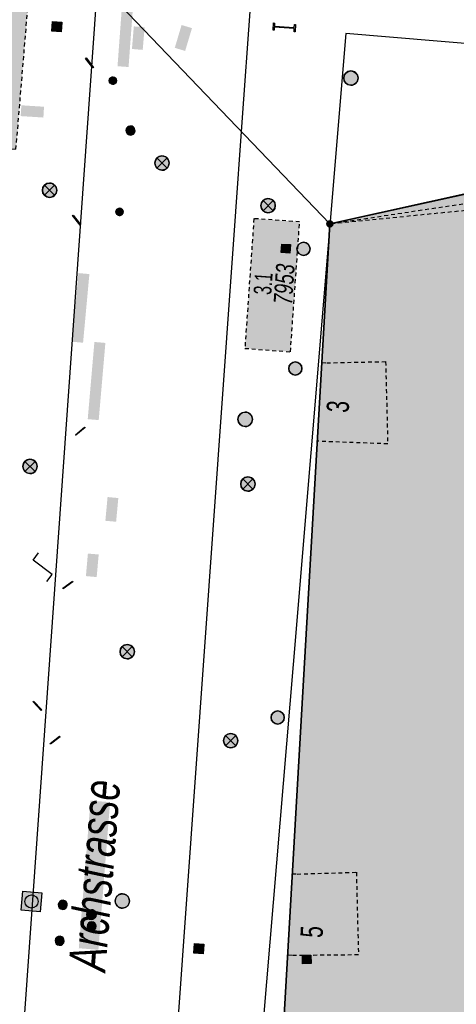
# Model space of a CAD drawing. Header units: metres. Extents: x 2695560 to 2696939, y 1260491 to 1262050.
# Tile 985 of 1005: x 2696827 to 2696850, y 1261603 to 1261655. Entities that reach past the tile are written whole.
import ezdxf

# ---------------------------------------------------------------- set-up
doc = ezdxf.new("R2010")
doc.units = ezdxf.units.M
doc.linetypes.add('AUSGEZOGEN', pattern=[0])
doc.linetypes.add('VERDECKT2_S2', pattern=[0.36, 0.2, -0.16])
for name, color, linetype in [('XR$1$AV_Flächen (EO)', 7, 'AUSGEZOGEN'), ('XR$1$AV_Gebäudeflächen (BB)', 7, 'AUSGEZOGEN'), ('XR$1$AV_Gebäudeflächen (EO)', 7, 'AUSGEZOGEN'), ('XR$1$AV_Grenzpunkte', 7, 'AUSGEZOGEN'), ('XR$1$AV_Haus-Nr.', 7, 'AUSGEZOGEN'), ('XR$1$AV_Linien (BB)', 7, 'AUSGEZOGEN'), ('XR$1$AV_Linien (EO)', 7, 'AUSGEZOGEN'), ('XR$1$AV_Strassennamen', 7, 'AUSGEZOGEN'), ('XR$1$AV_Versicherung-Nr.', 7, 'AUSGEZOGEN'), ('XR$1$AW_LK_Schachtdeckel', 24, 'AUSGEZOGEN'), ('XR$1$AW_LK_Zwischenpunkt', 24, 'AUSGEZOGEN'), ('XR$1$EW_LK_Bauwerk', 1, 'AUSGEZOGEN'), ('XR$1$EW_LK_Knoten', 1, 'AUSGEZOGEN'), ('XR$1$GA_LK_Absperrarmatur', 32, 'AUSGEZOGEN'), ('XR$1$Liegenschaftsgrenzen', 7, 'AUSGEZOGEN'), ('XR$1$PFAV', 255, 'AUSGEZOGEN'), ('XR$1$PFAW', 255, 'AUSGEZOGEN'), ('XR$1$PFEW', 255, 'AUSGEZOGEN'), ('XR$1$PFGA', 255, 'AUSGEZOGEN'), ('XR$1$PFWA', 255, 'AUSGEZOGEN'), ('XR$1$RAEW', 8, 'AUSGEZOGEN'), ('XR$1$RP_Abstandslinie', 7, 'AUSGEZOGEN'), ('XR$1$WA_LK_Absperrarmatur', 171, 'AUSGEZOGEN')]:
    doc.layers.add(name, color=color, linetype=linetype)
doc.styles.add('ARIAL', font='arial.ttf')

# ---------------------------------------------------------------- blocks, each defined once
blk = doc.blocks.new('COMPLEXOBJECT_761')
at = {"layer": 'XR$1$AV_Linien (BB)', "color": 7, "linetype": 'AUSGEZOGEN', "transparency": 33554687}
blk.add_line((6839.157, 11670.038), (6837.663, 11648.875), dxfattribs=at)
blk.add_arc((6849.165, 11669.774), 10.011, 131.3629, 178.4909, dxfattribs=at)
blk = doc.blocks.new('COMPLEXOBJECT_778')
at = {"layer": 'XR$1$AV_Linien (BB)', "color": 7, "linetype": 'AUSGEZOGEN', "transparency": 33554687}
blk.add_lwpolyline([(6824.048, 11570.749), (6829.363, 11645.626), (6830.156, 11656.709)], dxfattribs=at)
blk = doc.blocks.new('COMPLEXOBJECT_837')
at = {"layer": 'XR$1$AV_Flächen (EO)', "color": 7, "linetype": 'AUSGEZOGEN', "transparency": 33554687}
blk.add_arc((6691.088, 11227.911), 471.2, 64.46766, 71.30347, dxfattribs=at)
blk = doc.blocks.new('BWAV20')
at = {"true_color": 0x000000, "transparency": 33554687}
blk.add_hatch(color=18, dxfattribs=at).paths.add_polyline_path([(0.17, 0), (0.16, 0.03), (0.15, 0.07), (0.14, 0.1), (0.11, 0.12), (0.09, 0.14), (0.06, 0.16), (0.03, 0.16), (-0.01, 0.17), (-0.04, 0.16), (-0.07, 0.15), (-0.1, 0.13), (-0.13, 0.11), (-0.15, 0.08), (-0.16, 0.05), (-0.17, 0.02), (-0.17, -0.02), (-0.16, -0.05), (-0.15, -0.08), (-0.13, -0.11), (-0.1, -0.13), (-0.07, -0.15), (-0.04, -0.16), (-0.01, -0.17), (0.03, -0.16), (0.06, -0.16), (0.09, -0.14), (0.11, -0.12), (0.14, -0.1), (0.15, -0.07), (0.16, -0.03)])
at = {"layer": 'XR$1$PFAV', "transparency": 33554687}
blk.add_hatch(color=7, dxfattribs=at).paths.add_polyline_path([(0.5, 0), (0.49, 0.1), (0.46, 0.2), (0.41, 0.29), (0.34, 0.36), (0.26, 0.42), (0.17, 0.47), (0.08, 0.49), (-0.03, 0.5), (-0.13, 0.48), (-0.22, 0.45), (-0.31, 0.4), (-0.38, 0.33), (-0.44, 0.24), (-0.48, 0.15), (-0.5, 0.05), (-0.5, -0.05), (-0.48, -0.15), (-0.44, -0.24), (-0.38, -0.33), (-0.31, -0.4), (-0.22, -0.45), (-0.13, -0.48), (-0.03, -0.5), (0.08, -0.49), (0.17, -0.47), (0.26, -0.42), (0.34, -0.36), (0.41, -0.29), (0.46, -0.2), (0.49, -0.1)])
blk = doc.blocks.new('BAW2092')
at = {"true_color": 0x000000, "transparency": 33554687}
blk.add_hatch(color=18, dxfattribs=at).paths.add_polyline_path([(-0.03, 0.5), (-0.03, -0.5), (0.03, -0.5), (0.03, 0.5)])
at = {"transparency": 33554687}
blk.add_lwpolyline([(-0.03, 0.5), (0.03, 0.5), (0.03, -0.5), (-0.03, -0.5), (-0.03, 0.5)], close=True, dxfattribs=at)
blk = doc.blocks.new('BAW2093')
at = {"transparency": 33554687}
blk.add_lwpolyline([(-0.375, -0.5), (0, -0.5), (0, 0.5), (0.375, 0.5)], dxfattribs=at)
blk = doc.blocks.new('BAW2087')
at = {"lineweight": 25, "true_color": 0x000000, "transparency": 33554687}
h = blk.add_hatch(color=18, dxfattribs=at)
h.paths.add_polyline_path([(-0.5, 0.5), (-0.5, -0.5), (0.5, -0.5), (0.5, 0.5)])
h.paths.add_polyline_path([(0.337, -0.069), (0.316, -0.136), (0.282, -0.196), (0.237, -0.249), (0.182, -0.292), (0.119, -0.322), (0.052, -0.34), (-0.017, -0.343), (-0.086, -0.333), (-0.151, -0.309), (-0.21, -0.272), (-0.261, -0.224), (-0.301, -0.167), (-0.328, -0.103), (-0.342, -0.035), (-0.342, 0.035), (-0.328, 0.103), (-0.301, 0.167), (-0.261, 0.224), (-0.21, 0.272), (-0.151, 0.309), (-0.086, 0.333), (-0.017, 0.343), (0.052, 0.34), (0.119, 0.322), (0.182, 0.292), (0.237, 0.249), (0.282, 0.196), (0.316, 0.136), (0.337, 0.069), (0.344, 0)], flags=16)
at = {"layer": 'XR$1$PFAW', "lineweight": 25, "transparency": 33554687}
blk.add_hatch(color=7, dxfattribs=at).paths.add_polyline_path([(0.344, 0), (0.337, 0.069), (0.316, 0.136), (0.282, 0.196), (0.237, 0.249), (0.182, 0.292), (0.119, 0.322), (0.052, 0.34), (-0.017, 0.343), (-0.086, 0.333), (-0.151, 0.309), (-0.21, 0.272), (-0.261, 0.224), (-0.301, 0.167), (-0.328, 0.103), (-0.342, 0.035), (-0.342, -0.035), (-0.328, -0.103), (-0.301, -0.167), (-0.261, -0.224), (-0.21, -0.272), (-0.151, -0.309), (-0.086, -0.333), (-0.017, -0.343), (0.052, -0.34), (0.119, -0.322), (0.182, -0.292), (0.237, -0.249), (0.282, -0.196), (0.316, -0.136), (0.337, -0.069)])
at = {"lineweight": 25, "transparency": 33554687}
for p, q in [((-0.5, 0.5, 0.993), (0.5, 0.5, 0.993)), ((-0.5, -0.5, 0.993), (-0.5, 0.5, 0.993)), ((0.5, 0.5, 0.993), (0.5, -0.5, 0.993)), ((0.5, -0.5, 0.993), (-0.5, -0.5, 0.993))]:
    blk.add_line(p, q, dxfattribs=at)
blk.add_circle((0, 0), 0.344, dxfattribs=at)
at = {"layer": 'XR$1$PFAW', "lineweight": 25, "transparency": 33554687}
blk.add_line((-0.5, 0.5), (0.5, 0.5), dxfattribs=at)
at = {"layer": 'XR$1$PFAW', "color": 31, "lineweight": 25, "transparency": 33554687}
for p, q in [((-0.5, -0.5), (-0.5, 0.5)), ((0.5, 0.5), (0.5, -0.5)), ((0.5, -0.5), (-0.5, -0.5))]:
    blk.add_line(p, q, dxfattribs=at)
at = {"layer": 'XR$1$PFAW', "lineweight": 25, "transparency": 33554687}
blk.add_circle((0, 0), 0.344, dxfattribs=at)
blk = doc.blocks.new('BAW2082')
at = {"layer": 'XR$1$PFAW', "transparency": 33554687}
blk.add_hatch(color=7, dxfattribs=at).paths.add_polyline_path([(0.509, -0.003), (0.499, 0.098), (0.469, 0.194), (0.42, 0.283), (0.354, 0.359), (0.274, 0.421), (0.183, 0.466), (0.085, 0.491), (-0.016, 0.496), (-0.116, 0.481), (-0.211, 0.446), (-0.297, 0.392), (-0.37, 0.323), (-0.428, 0.24), (-0.468, 0.147), (-0.488, 0.047), (-0.488, -0.054), (-0.468, -0.153), (-0.428, -0.246), (-0.37, -0.329), (-0.297, -0.398), (-0.211, -0.452), (-0.116, -0.487), (-0.016, -0.502), (0.085, -0.497), (0.183, -0.472), (0.274, -0.427), (0.354, -0.366), (0.42, -0.289), (0.469, -0.2), (0.499, -0.104)])
at = {"transparency": 33554687}
for start, end in [(91.19481, 268.80519), (268.80519, 91.19481)]:
    blk.add_arc((0.01, 0), 0.5, start, end, dxfattribs=at)
at = {"layer": 'XR$1$PFAW', "transparency": 33554687}
blk.add_circle((0.009, -0.003), 0.5, dxfattribs=at)
blk = doc.blocks.new('BAW2089')
at = {"layer": 'XR$1$PFAW', "transparency": 33554687}
blk.add_hatch(color=7, dxfattribs=at).paths.add_polyline_path([(-0.5, 0.5), (-0.5, -0.5), (0.5, -0.5), (0.5, 0.5)])
at = {"transparency": 33554687}
blk.add_lwpolyline([(-0.5, 0.5), (0.5, 0.5), (0.5, -0.5), (-0.5, -0.5), (-0.5, 0.5)], close=True, dxfattribs=at)
at = {"layer": 'XR$1$PFAW', "transparency": 33554687}
blk.add_lwpolyline([(-0.5, 0.5), (0.5, 0.5), (0.5, -0.5), (-0.5, -0.5), (-0.5, 0.5)], close=True, dxfattribs=at)
blk = doc.blocks.new('BAW2088')
at = {"layer": 'XR$1$PFAW', "transparency": 33554687}
blk.add_hatch(color=253, dxfattribs=at).paths.add_polyline_path([(0.51, 0), (0.5, 0.101), (0.47, 0.197), (0.421, 0.286), (0.355, 0.362), (0.275, 0.424), (0.184, 0.469), (0.086, 0.494), (-0.015, 0.499), (-0.115, 0.484), (-0.21, 0.449), (-0.296, 0.395), (-0.369, 0.326), (-0.427, 0.243), (-0.467, 0.15), (-0.487, 0.051), (-0.487, -0.051), (-0.467, -0.15), (-0.427, -0.243), (-0.369, -0.326), (-0.296, -0.395), (-0.21, -0.449), (-0.115, -0.484), (-0.015, -0.499), (0.086, -0.494), (0.184, -0.469), (0.275, -0.424), (0.355, -0.362), (0.421, -0.286), (0.47, -0.197), (0.5, -0.101)])
at = {"transparency": 33554687}
for start, end in [(91.19481, 268.80519), (268.80519, 91.19481)]:
    blk.add_arc((0.01, 0), 0.5, start, end, dxfattribs=at)
at = {"layer": 'XR$1$PFAW', "transparency": 33554687}
blk.add_circle((0.01, 0), 0.5, dxfattribs=at)
blk = doc.blocks.new('BWA965')
at = {"layer": 'XR$1$PFWA', "transparency": 33554687}
blk.add_hatch(color=7, dxfattribs=at).paths.add_polyline_path([(0, 0.5), (-0.05, 0.5), (-0.1, 0.49), (-0.15, 0.48), (-0.2, 0.46), (-0.24, 0.44), (-0.29, 0.41), (-0.33, 0.38), (-0.36, 0.34), (-0.4, 0.31), (-0.42, 0.26), (-0.45, 0.22), (-0.47, 0.17), (-0.48, 0.13), (-0.49, 0.08), (-0.5, 0.03), (-0.5, -0.03), (-0.49, -0.08), (-0.48, -0.13), (-0.47, -0.17), (-0.45, -0.22), (-0.42, -0.26), (-0.4, -0.31), (-0.36, -0.34), (-0.33, -0.38), (-0.29, -0.41), (-0.24, -0.44), (-0.2, -0.46), (-0.15, -0.48), (-0.1, -0.49), (-0.05, -0.5), (0, -0.5), (0.05, -0.5), (0.1, -0.49), (0.15, -0.48), (0.2, -0.46), (0.24, -0.44), (0.29, -0.41), (0.33, -0.38), (0.36, -0.34), (0.4, -0.31), (0.42, -0.26), (0.45, -0.22), (0.47, -0.17), (0.48, -0.13), (0.49, -0.08), (0.5, -0.03), (0.5, 0.03), (0.49, 0.08), (0.48, 0.13), (0.47, 0.17), (0.45, 0.22), (0.42, 0.26), (0.4, 0.31), (0.36, 0.34), (0.33, 0.38), (0.29, 0.41), (0.24, 0.44), (0.2, 0.46), (0.15, 0.48), (0.1, 0.49), (0.05, 0.5)])
at = {"transparency": 33554687}
blk.add_line((0, 0.5), (0, -0.5), dxfattribs=at)
for start, end in [(90, 270), (270, 90)]:
    blk.add_arc((0, 0), 0.5, start, end, dxfattribs=at)
blk = doc.blocks.new('BWA2012')
at = {"layer": 'XR$1$PFWA', "transparency": 33554687}
blk.add_hatch(color=7, dxfattribs=at).paths.add_polyline_path([(0.5, 0), (0.49, 0.1), (0.46, 0.2), (0.41, 0.29), (0.34, 0.36), (0.26, 0.42), (0.17, 0.47), (0.08, 0.49), (-0.03, 0.5), (-0.13, 0.48), (-0.22, 0.45), (-0.31, 0.4), (-0.38, 0.33), (-0.44, 0.24), (-0.48, 0.15), (-0.5, 0.05), (-0.5, -0.05), (-0.48, -0.15), (-0.44, -0.24), (-0.38, -0.33), (-0.31, -0.4), (-0.22, -0.45), (-0.13, -0.48), (-0.03, -0.5), (0.08, -0.49), (0.17, -0.47), (0.26, -0.42), (0.34, -0.36), (0.41, -0.29), (0.46, -0.2), (0.49, -0.1)])
at = {"transparency": 33554687}
blk.add_line((0.35, 0.35), (-0.35, -0.35), dxfattribs=at)
for start, end in [(45, 225), (225, 45)]:
    blk.add_arc((0, 0), 0.5, start, end, dxfattribs=at)
at = {"layer": 'XR$1$PFWA', "transparency": 33554687}
blk.add_circle((0, 0), 0.5, dxfattribs=at)
blk = doc.blocks.new('BGA965')
at = {"layer": 'XR$1$PFGA', "transparency": 33554687}
blk.add_hatch(color=7, dxfattribs=at).paths.add_polyline_path([(0.5, 0), (0.49, 0.1), (0.46, 0.2), (0.41, 0.29), (0.34, 0.36), (0.26, 0.42), (0.17, 0.47), (0.08, 0.49), (-0.03, 0.5), (-0.13, 0.48), (-0.22, 0.45), (-0.31, 0.4), (-0.38, 0.33), (-0.44, 0.24), (-0.48, 0.15), (-0.5, 0.05), (-0.5, -0.05), (-0.48, -0.15), (-0.44, -0.24), (-0.38, -0.33), (-0.31, -0.4), (-0.22, -0.45), (-0.13, -0.48), (-0.03, -0.5), (0.08, -0.49), (0.17, -0.47), (0.26, -0.42), (0.34, -0.36), (0.41, -0.29), (0.46, -0.2), (0.49, -0.1)])
at = {"color": 32, "transparency": 33554687}
blk.add_line((0, 0.5), (0, -0.5), dxfattribs=at)
for start, end in [(90, 270), (270, 90)]:
    blk.add_arc((0, 0), 0.5, start, end, dxfattribs=at)
at = {"layer": 'XR$1$PFGA', "transparency": 33554687}
blk.add_circle((0, 0), 0.5, dxfattribs=at)
blk = doc.blocks.new('BEWLP2574')
at = {"layer": 'XR$1$PFEW', "transparency": 33554687}
blk.add_hatch(color=7, dxfattribs=at).paths.add_polyline_path([(-0.5, 0), (-0.497, -0.051), (-0.489, -0.101), (-0.477, -0.15), (-0.459, -0.198), (-0.437, -0.243), (-0.41, -0.286), (-0.379, -0.326), (-0.344, -0.363), (-0.306, -0.396), (-0.264, -0.425), (-0.22, -0.449), (-0.173, -0.469), (-0.125, -0.485), (-0.075, -0.495), (-0.025, -0.5), (0.026, -0.5), (0.076, -0.495), (0.126, -0.485), (0.174, -0.469), (0.221, -0.449), (0.265, -0.425), (0.306, -0.396), (0.345, -0.363), (0.38, -0.326), (0.411, -0.286), (0.437, -0.243), (0.46, -0.198), (0.477, -0.15), (0.49, -0.101), (0.498, -0.051), (0.5, 0), (0.498, 0.05), (0.49, 0.1), (0.477, 0.149), (0.46, 0.197), (0.437, 0.242), (0.411, 0.285), (0.38, 0.325), (0.345, 0.362), (0.306, 0.395), (0.265, 0.424), (0.221, 0.448), (0.174, 0.468), (0.126, 0.484), (0.076, 0.494), (0.026, 0.499), (-0.025, 0.499), (-0.075, 0.494), (-0.125, 0.484), (-0.173, 0.468), (-0.22, 0.448), (-0.264, 0.424), (-0.306, 0.395), (-0.344, 0.362), (-0.379, 0.325), (-0.41, 0.285), (-0.437, 0.242), (-0.459, 0.197), (-0.477, 0.149), (-0.489, 0.1), (-0.497, 0.05)])
at = {"color": 1, "transparency": 33554687}
for start, end in [(90, 180), (0, 90), (180, 270), (270, 0)]:
    blk.add_arc((0, 0), 0.5, start, end, dxfattribs=at)
at = {"layer": 'XR$1$PFEW', "transparency": 33554687}
blk.add_circle((0, 0), 0.5, dxfattribs=at)
blk = doc.blocks.new('BEWLP2549_S')
at = {"layer": 'XR$1$PFEW', "transparency": 33554687}
blk.add_hatch(color=7, dxfattribs=at).paths.add_polyline_path([(0.5, 0), (0.49, 0.101), (0.459, 0.197), (0.41, 0.286), (0.344, 0.362), (0.264, 0.424), (0.174, 0.469), (0.076, 0.494), (-0.025, 0.499), (-0.125, 0.484), (-0.22, 0.449), (-0.306, 0.395), (-0.379, 0.326), (-0.437, 0.243), (-0.477, 0.15), (-0.497, 0.051), (-0.497, -0.051), (-0.477, -0.15), (-0.437, -0.243), (-0.379, -0.326), (-0.306, -0.395), (-0.22, -0.449), (-0.125, -0.484), (-0.025, -0.499), (0.076, -0.494), (0.174, -0.469), (0.264, -0.424), (0.344, -0.362), (0.41, -0.286), (0.459, -0.197), (0.49, -0.101)])
at = {"color": 1, "transparency": 33554687}
for p, q in [((0.354, -0.354), (-0.354, 0.354)), ((-0.354, -0.354), (0.354, 0.354))]:
    blk.add_line(p, q, dxfattribs=at)
for start, end in [(91.38095, 268.61905), (268.61905, 91.38095)]:
    blk.add_arc((0, 0), 0.5, start, end, dxfattribs=at)
at = {"layer": 'XR$1$PFEW', "transparency": 33554687}
blk.add_circle((0, 0), 0.5, dxfattribs=at)
blk = doc.blocks.new('BEWLP2515')
at = {"layer": 'XR$1$PFEW', "transparency": 33554687}
blk.add_hatch(color=7, dxfattribs=at).paths.add_polyline_path([(1, 0.5), (0, 0.5), (0, -0.5), (1, -0.5)])
at = {"layer": 'XR$1$RAEW', "transparency": 33554687}
blk.add_hatch(color=1, dxfattribs=at).paths.add_polyline_path([(1, 0.5), (0, 0.5), (0, -0.5), (1, -0.5)])
at = {"color": 1, "transparency": 33554687}
blk.add_lwpolyline([(0, 0.5), (1, 0.5), (1, -0.5), (0, -0.5), (0, 0.5)], close=True, dxfattribs=at)
at = {"layer": 'XR$1$PFEW', "transparency": 33554687}
for p, q in [((0, -0.5), (0, 0.5)), ((0, 0.5), (1, 0.5)), ((1, 0.5), (1, -0.5)), ((1, -0.5), (0, -0.5))]:
    blk.add_line(p, q, dxfattribs=at)
blk = doc.blocks.new('BWEW2051')
at = {"transparency": 33554687}
blk.add_hatch(color=1, dxfattribs=at).paths.add_polyline_path([(1.025, -0.174), (1.025, 0.171), (0.975, 0.171), (0.975, 0.025), (0.025, 0.025), (0.025, 0.171), (-0.025, 0.171), (-0.025, -0.174), (0.025, -0.174), (0.025, -0.025), (0.975, -0.025), (0.975, -0.174)])
at = {"color": 1, "transparency": 33554687}
blk.add_lwpolyline([(1.025, -0.174), (0.975, -0.174), (0.975, -0.025), (0.025, -0.025), (0.025, -0.174), (-0.025, -0.174), (-0.025, 0.171), (0.025, 0.171), (0.025, 0.025), (0.975, 0.025), (0.975, 0.171), (1.025, 0.171), (1.025, -0.174)], close=True, dxfattribs=at)

msp = doc.modelspace()

# ---------------------------------------------------------------- hatches: boundary and pattern name
at = {"transparency": 33554687}
for points in [[(2696832.155, 1261652.093), (2696832.732, 1261652.05), (2696833.031, 1261656.091), (2696832.454, 1261656.134)], [(2696832.909, 1261652.994), (2696833.473, 1261652.946), (2696833.573, 1261654.126), (2696833.009, 1261654.174)], [(2696835.151, 1261653.054), (2696835.694, 1261652.891), (2696836.051, 1261654.084), (2696835.508, 1261654.247)], [(2696827.123, 1261650.049), (2696827.088, 1261649.484), (2696828.275, 1261649.409), (2696828.31, 1261649.974)], [(2696829.779, 1261637.686), (2696830.352, 1261637.634), (2696830.683, 1261641.224), (2696830.11, 1261641.276)], [(2696830.596, 1261633.638), (2696831.171, 1261633.588), (2696831.52, 1261637.624), (2696830.945, 1261637.674)], [(2696831.519, 1261628.325), (2696832.082, 1261628.273), (2696832.197, 1261629.513), (2696831.634, 1261629.565)], [(2696830.501, 1261625.431), (2696831.065, 1261625.381), (2696831.169, 1261626.561), (2696830.605, 1261626.611)], [(2696830.13, 1261605.973), (2696831.155, 1261605.892), (2696831.766, 1261613.611), (2696830.741, 1261613.692)]]:
    msp.add_hatch(color=7, dxfattribs=at).paths.add_polyline_path(points)
at = {"layer": 'XR$1$AV_Gebäudeflächen (BB)', "true_color": 0xd2d2d2, "transparency": 33554687}
msp.add_hatch(color=254, dxfattribs=at).paths.add_polyline_path([(2696893.909, 1261567.932), (2696912.193, 1261604.205), (2696909.241, 1261638.174), (2696880.616, 1261652.101), (2696875.039, 1261650.87), (2696843.267, 1261643.848), (2696838.983, 1261569.689), (2696861.462, 1261567.151)])
at = {"layer": 'XR$1$AV_Gebäudeflächen (EO)', "true_color": 0xebebeb, "transparency": 33554687}
for points in [[(2696798.873, 1261663.672), (2696826.66, 1261661.18), (2696825.542, 1261647.857), (2696826.842, 1261647.748), (2696828.063, 1261662.359), (2696801.49, 1261664.638), (2696797.688, 1261664.868), (2696797.378, 1261661.99), (2696798.723, 1261661.878), (2696798.86, 1261663.52)], [(2696839.291, 1261644.123), (2696838.818, 1261637.339), (2696841.204, 1261637.162), (2696841.685, 1261643.956)]]:
    msp.add_hatch(color=7, dxfattribs=at).paths.add_polyline_path(points)

# ---------------------------------------------------------------- linework, layer by layer
at = {"layer": 'XR$1$AV_Flächen (EO)', "color": 7, "linetype": 'VERDECKT2_S2', "transparency": 33554687}
msp.add_lwpolyline([(2696825.542, 1261647.857), (2696826.842, 1261647.748), (2696828.063, 1261662.359), (2696801.49, 1261664.638), (2696797.688, 1261664.868), (2696797.378, 1261661.99), (2696798.723, 1261661.878)], dxfattribs=at)
msp.add_lwpolyline([(2696839.291, 1261644.123), (2696838.818, 1261637.339), (2696841.204, 1261637.162), (2696841.685, 1261643.956), (2696839.291, 1261644.123)], close=True, dxfattribs=at)
at = {"layer": 'XR$1$AV_Linien (BB)', "color": 7, "linetype": 'AUSGEZOGEN', "transparency": 33554687}
for p, q in [((2696875.039, 1261650.87), (2696843.267, 1261643.848)), ((2696843.267, 1261643.848), (2696838.983, 1261569.689))]:
    msp.add_line(p, q, dxfattribs=at)
msp.add_lwpolyline([(2696838.633, 1261648.685), (2696838.337, 1261644.494), (2696833.199, 1261572.557)], dxfattribs=at)
at = {"layer": 'XR$1$AV_Linien (EO)', "color": 7, "linetype": 'VERDECKT2_S2', "transparency": 33554687}
msp.add_line((2696843.267, 1261643.848), (2696875.089, 1261648.655), dxfattribs=at)
for points in [[(2696875.039, 1261650.87), (2696875.089, 1261648.655), (2696875.141, 1261643.362), (2696862.625, 1261643.094), (2696862.175, 1261645.698), (2696843.267, 1261643.848)], [(2696842.849, 1261636.599), (2696843.104, 1261636.584), (2696846.185, 1261636.645), (2696846.293, 1261632.346), (2696843.055, 1261632.466), (2696842.611, 1261632.492)], [(2696841.304, 1261609.867), (2696841.554, 1261609.853), (2696844.653, 1261609.944), (2696844.761, 1261605.625), (2696841.302, 1261605.591), (2696841.058, 1261605.605)]]:
    msp.add_lwpolyline(points, dxfattribs=at)
at = {"layer": 'XR$1$Liegenschaftsgrenzen', "color": 7, "linetype": 'AUSGEZOGEN', "transparency": 33554687}
for p, q in [((2696843.267, 1261643.848), (2696826.66, 1261661.18)), ((2696843.267, 1261643.848), (2696880.623, 1261652.097)), ((2696838.804, 1261566.615), (2696843.267, 1261643.848))]:
    msp.add_line(p, q, dxfattribs=at)
at = {"layer": 'XR$1$RP_Abstandslinie', "color": 7, "linetype": 'AUSGEZOGEN', "transparency": 33554687}
msp.add_lwpolyline([(2696880.68, 1261650.73), (2696844.1, 1261653.8), (2696841.34, 1261620.81), (2696838.55, 1261587.62), (2696839.08, 1261565.62)], dxfattribs=at)

# ---------------------------------------------------------------- block references
at = {"layer": 'XR$1$AV_Flächen (EO)', "color": 7, "linetype": 'AUSGEZOGEN', "lineweight": -3, "transparency": 33554687}
msp.add_blockref('COMPLEXOBJECT_837', (2690000.97, 1249999.81), dxfattribs=at)
at = {"layer": 'XR$1$AV_Grenzpunkte', "color": 7, "linetype": 'AUSGEZOGEN', "lineweight": -3, "transparency": 33554687, "xscale": 0.3899999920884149, "yscale": 0.3899999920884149}
msp.add_blockref('BWAV20', (2696843.267, 1261643.848), dxfattribs=at)
at = {"layer": 'XR$1$AV_Linien (BB)', "color": 7, "linetype": 'AUSGEZOGEN', "lineweight": -3, "transparency": 33554687}
for name in ['COMPLEXOBJECT_761', 'COMPLEXOBJECT_778']:
    msp.add_blockref(name, (2690000.97, 1249999.81), dxfattribs=at)
at = {"layer": 'XR$1$AW_LK_Schachtdeckel', "color": 24, "linetype": 'AUSGEZOGEN', "lineweight": -3, "transparency": 33554687}
for name, p, xscale, yscale, rotation in [('BAW2089', (2696828.98, 1261654.16), 0.5000000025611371, 0.5000000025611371, 265.620656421), ('BAW2082', (2696832.41, 1261608.44), 0.7499999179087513, 0.7499999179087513, 148.1229248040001), ('BAW2089', (2696836.408, 1261605.947), 0.5000000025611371, 0.5000000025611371, 265.73523219)]:
    msp.add_blockref(name, p, dxfattribs=dict(at, xscale=xscale, yscale=yscale, rotation=rotation))
for name, p, xscale, yscale in [('BAW2082', (2696844.359, 1261651.473), 0.7499999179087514, 0.7499999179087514), ('BAW2088', (2696838.828, 1261633.629), 0.7578193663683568, 0.7578193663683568)]:
    msp.add_blockref(name, p, dxfattribs=dict(at, xscale=xscale, yscale=yscale))
at = {"layer": 'XR$1$AW_LK_Schachtdeckel', "color": 24, "linetype": 'AUSGEZOGEN', "lineweight": -3, "transparency": 33554687, "rotation": 265.194335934}
msp.add_blockref('BAW2087', (2696827.65, 1261608.42), dxfattribs=at)
at = {"layer": 'XR$1$AW_LK_Zwischenpunkt', "color": 24, "linetype": 'AUSGEZOGEN', "lineweight": -3, "transparency": 33554687}
for name, p, xscale, yscale, rotation in [('BAW2092', (2696830.689, 1261652.263), 0.624999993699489, 0.6249999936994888, 37.391461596), ('BAW2092', (2696830.015, 1261644.046), 0.6249999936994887, 0.6249999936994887, 38.23313540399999), ('BAW2092', (2696830.206, 1261633.01), 0.6249999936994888, 0.6249999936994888, 129.794953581), ('BAW2093', (2696828.236, 1261625.898), 1.250000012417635, 1.250000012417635, 53.154499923), ('BAW2092', (2696829.558, 1261624.962), 0.624999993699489, 0.624999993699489, 126.247403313), ('BAW2092', (2696827.963, 1261618.648), 0.6249999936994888, 0.6249999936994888, 43.910504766), ('BAW2092', (2696828.888, 1261616.85), 0.6249999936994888, 0.6249999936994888, 127.756689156)]:
    msp.add_blockref(name, p, dxfattribs=dict(at, xscale=xscale, yscale=yscale, rotation=rotation))
at = {"layer": 'XR$1$EW_LK_Bauwerk', "color": 1, "linetype": 'AUSGEZOGEN', "lineweight": -3, "transparency": 33554687, "xscale": 0.6874999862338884, "yscale": 0.6874999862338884}
for p in [(2696841.89, 1261642.54), (2696841.459, 1261636.287), (2696840.535, 1261618.036)]:
    msp.add_blockref('BEWLP2574', p, dxfattribs=at)
at = {"layer": 'XR$1$EW_LK_Knoten', "color": 1, "linetype": 'AUSGEZOGEN', "lineweight": -3, "transparency": 33554687}
for name, p, xscale, yscale, rotation in [('BWEW2051', (2696841.431, 1261654.083), 1.099999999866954, 1.099999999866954, 175.9617), ('BEWLP2515', (2696841.187, 1261642.542), 0.4499999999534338, 0.4499999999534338, 176.6394), ('BEWLP2515', (2696842.057, 1261605.165), 0.449999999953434, 0.4499999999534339, 90.56339999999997)]:
    msp.add_blockref(name, p, dxfattribs=dict(at, xscale=xscale, yscale=yscale, rotation=rotation))
at = {"layer": 'XR$1$EW_LK_Knoten', "color": 1, "linetype": 'AUSGEZOGEN', "lineweight": -3, "transparency": 33554687, "xscale": 0.749999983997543, "yscale": 0.749999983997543}
for p in [(2696834.482, 1261647.029), (2696828.6, 1261645.609), (2696840.037, 1261644.803), (2696827.576, 1261631.167), (2696838.977, 1261630.245), (2696832.663, 1261621.478), (2696838.077, 1261616.828)]:
    msp.add_blockref('BEWLP2549_S', p, dxfattribs=at)
at = {"layer": 'XR$1$GA_LK_Absperrarmatur', "color": 32, "linetype": 'AUSGEZOGEN', "lineweight": -3, "transparency": 33554687}
for p, xscale, yscale, rotation in [((2696831.908, 1261651.339), 0.3749999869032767, 0.3749999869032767, 175.3515), ((2696830.793, 1261607.731), 0.4999999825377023, 0.4999999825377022, 0.1898999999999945)]:
    msp.add_blockref('BGA965', p, dxfattribs=dict(at, xscale=xscale, yscale=yscale, rotation=rotation))
at = {"layer": 'XR$1$WA_LK_Absperrarmatur', "color": 171, "linetype": 'AUSGEZOGEN', "lineweight": -3, "transparency": 33554687}
for name, p, xscale, yscale, rotation in [('BWA965', (2696832.833, 1261648.729), 0.4755282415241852, 0.4755282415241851, 85.05045958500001), ('BWA2012', (2696832.255, 1261644.479), 0.3749999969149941, 0.3749999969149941, 175.64000985), ('BWA965', (2696829.291, 1261608.242), 0.475528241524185, 0.475528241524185, 85.051175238), ('BWA965', (2696830.802, 1261607.119), 0.4755282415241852, 0.475528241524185, 0.8207660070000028), ('BWA965', (2696829.128, 1261606.365), 0.4755282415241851, 0.4755282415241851, 85.055625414)]:
    msp.add_blockref(name, p, dxfattribs=dict(at, xscale=xscale, yscale=yscale, rotation=rotation))

# ---------------------------------------------------------------- texts
at = {"layer": 'XR$1$AV_Haus-Nr.', "color": 7, "transparency": 33554687, "attachment_point": 2, "style": 'ARIAL'}
for s, insert, char_height, width, rotation in [('\\W0.64;3.1', (2696839.309, 1261640.76), 0.9297, 1.5135, 86.0112), ('\\W0.68;3', (2696843.105, 1261634.336), 1.1621, 1.02516, 86.0931), ('\\W0.68;5', (2696841.736, 1261606.866), 1.1621, 1.02516, 86.6925)]:
    msp.add_mtext(s, dxfattribs=dict(at, insert=insert, char_height=char_height, width=width, rotation=rotation))
at = {"layer": 'XR$1$AV_Strassennamen', "color": 7, "transparency": 33554687, "insert": (2696830.958, 1261609.791), "char_height": 1.93684, "width": 10.71218, "attachment_point": 5, "rotation": 85.4775, "style": 'ARIAL'}
msp.add_mtext('\\A1;{\\fArial|i1|b0;\\H1.936838;\\W0.700000;\\C7;Archstrasse}\\P', dxfattribs=at)
at = {"layer": 'XR$1$AV_Versicherung-Nr.', "color": 7, "transparency": 33554687, "insert": (2696840.88, 1261640.7), "char_height": 0.96842, "width": 2.46457, "attachment_point": 5, "rotation": 86.0112, "style": 'ARIAL'}
msp.add_mtext('\\A1;{\\fArial|i1|b0;\\H0.968418;\\W0.700000;\\C7;7953}\\P', dxfattribs=at)

doc.saveas('drawing.dxf')
